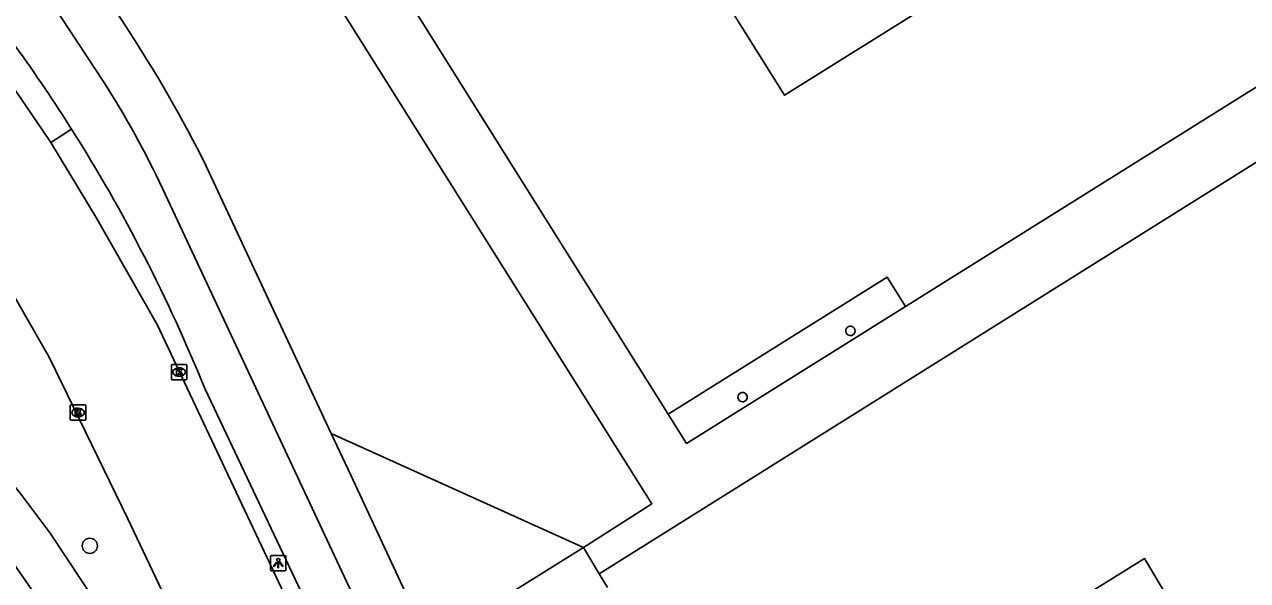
# Model space of a CAD drawing. Extents: x 159280 to 160375, y 384531 to 385872.
# Drawn here: x 159389 to 159467.8, y 385253.2 to 385289 of the extents above; entities that cross this region are included whole.
import ezdxf

# ---------------------------------------------------------------- set-up
doc = ezdxf.new("R2010")
doc.units = 0
for name, color, linetype in [('IMGEO_Boom', 7, 'Continuous'), ('IMGEO_Fietspad_open', 7, 'Continuous'), ('IMGEO_Groenvoorziening', 7, 'Continuous'), ('IMGEO_Hek', 7, 'Continuous'), ('IMGEO_Kolk', 7, 'Continuous'), ('IMGEO_Lichtpunt', 7, 'Continuous'), ('IMGEO_Pand', 7, 'Continuous'), ('IMGEO_Pand_overbouw', 7, 'Continuous'), ('IMGEO_Pand_vergunning_verleend', 7, 'Continuous'), ('IMGEO_Rijbaan_lokaal_open', 7, 'Continuous'), ('IMGEO_Verkeerseiland_open', 7, 'Continuous'), ('IMGEO_Voetgangersgebied_open', 7, 'Continuous'), ('IMGEO_Voetpad_open', 7, 'Continuous')]:
    doc.layers.add(name, color=color, linetype=linetype)

msp = doc.modelspace()

# ---------------------------------------------------------------- linework, layer by layer
at = {"layer": 'IMGEO_Boom'}
msp.add_circle((159393.2, 385255.403), 0.489, dxfattribs=at)
at = {"layer": 'IMGEO_Fietspad_open'}
for points in [[(159390.745, 385290.356), (159394.065, 385285.33)], [(159346.894, 385288.009), (159347.239, 385287.579), (159347.62, 385287.182), (159348.036, 385286.82), (159348.482, 385286.497), (159348.955, 385286.215), (159349.451, 385285.977), (159349.967, 385285.784), (159350.226, 385285.706), (159351.487, 385285.251), (159357.639, 385282.873), (159365.539, 385279.084), (159368.924, 385277.012), (159374.007, 385273.365), (159378.743, 385269.279), (159380.518, 385267.658), (159385.306, 385262.724), (159387.034, 385260.832), (159388.703, 385258.795), (159390.647, 385256.229), (159394.768, 385250), (159395.597, 385248.584), (159399.015, 385241.943)], [(159397.241, 385238.474), (159394.266, 385244.773), (159391.24, 385250), (159387.274, 385255.694), (159386.365, 385256.858), (159381.678, 385262.273), (159376.526, 385267.247), (159376.241, 385267.498), (159371.813, 385271.261), (159367.067, 385274.614), (159364.185, 385276.358), (159356.273, 385280.136), (159351.576, 385281.954), (159344.635, 385284.138)], [(159392.029, 385282.237), (159391.872, 385282.484)], [(159397.895, 385278.378), (159405.93, 385261.22), (159411.181, 385250), (159412.247, 385247.721)], [(159400.619, 385265.499), (159407.971, 385250), (159409.013, 385247.804)]]:
    msp.add_lwpolyline(points, dxfattribs=at)
for centre, radius, start, end in [((159303.301, 385226.138), 104.975, 32.46296, 39.62072), ((159344.84, 385253.68), 58.522, 24.96284, 32.73971), ((159303.344, 385226.15), 104.932, 22.02381, 32.3103)]:
    msp.add_arc(centre, radius, start, end, dxfattribs=at)
at = {"layer": 'IMGEO_Groenvoorziening'}
msp.add_lwpolyline([(159408.746, 385262.645), (159424.986, 385255.303)], dxfattribs=at)
at = {"layer": 'IMGEO_Hek'}
msp.add_lwpolyline([(159424.986, 385255.303), (159408.746, 385262.645)], dxfattribs=at)
at = {"layer": 'IMGEO_Kolk'}
for p, q in [((159398.451, 385266.168), (159398.451, 385267.02)), ((159398.526, 385267.094), (159399.378, 385267.094)), ((159399.452, 385267.02), (159399.452, 385266.168)), ((159398.962, 385266.314), (159398.937, 385266.314)), ((159398.939, 385266.874), (159398.964, 385266.874)), ((159399.378, 385266.094), (159398.526, 385266.094)), ((159391.942, 385263.565), (159391.942, 385264.417)), ((159392.017, 385264.491), (159392.869, 385264.491)), ((159392.43, 385264.271), (159392.455, 385264.271)), ((159392.943, 385264.417), (159392.943, 385263.565)), ((159392.869, 385263.491), (159392.017, 385263.491)), ((159392.453, 385263.711), (159392.428, 385263.711))]:
    msp.add_line(p, q, dxfattribs=at)
for points in [[(159398.451, 385266.168), (159398.451, 385267.02)], [(159398.526, 385267.094), (159399.378, 385267.094)], [(159399.452, 385267.02), (159399.452, 385266.168)], [(159398.772, 385266.794), (159398.895, 385266.794), (159398.895, 385266.643), (159399.025, 385266.794), (159399.189, 385266.794), (159399.043, 385266.643), (159399.196, 385266.394), (159399.044, 385266.394), (159398.959, 385266.558), (159398.895, 385266.491), (159398.895, 385266.394), (159398.772, 385266.394), (159398.772, 385266.794)], [(159399.378, 385266.094), (159398.526, 385266.094)], [(159391.942, 385263.565), (159391.942, 385264.417)], [(159392.017, 385264.491), (159392.869, 385264.491)], [(159392.263, 385264.191), (159392.386, 385264.191), (159392.386, 385264.04), (159392.516, 385264.191), (159392.68, 385264.191), (159392.534, 385264.04), (159392.687, 385263.791), (159392.535, 385263.791), (159392.45, 385263.955), (159392.386, 385263.888), (159392.386, 385263.791), (159392.263, 385263.791), (159392.263, 385264.191)], [(159392.943, 385264.417), (159392.943, 385263.565)], [(159392.869, 385263.491), (159392.017, 385263.491)]]:
    msp.add_lwpolyline(points, dxfattribs=at)
for centre, start, end in [((159398.528, 385267.018), 91.55205, 178.44795), ((159398.528, 385267.018), 91.55205, 178.44795), ((159399.376, 385267.018), 1.55205, 88.44795), ((159399.376, 385267.018), 1.55205, 88.44795), ((159398.528, 385266.17), 181.55205, 268.44795), ((159398.528, 385266.17), 181.55205, 268.44795), ((159399.376, 385266.17), 271.55205, 358.44795), ((159399.376, 385266.17), 271.55205, 358.44795), ((159392.019, 385264.415), 91.55205, 178.44795), ((159392.019, 385264.415), 91.55205, 178.44795), ((159392.867, 385264.415), 1.55205, 88.44795), ((159392.867, 385264.415), 1.55205, 88.44795), ((159392.019, 385263.567), 181.55205, 268.44795), ((159392.019, 385263.567), 181.55205, 268.44795), ((159392.867, 385263.567), 271.55205, 358.44795), ((159392.867, 385263.567), 271.55205, 358.44795)]:
    msp.add_arc(centre, 0.0765, start, end, dxfattribs=at)
for centre, major_axis, ratio, start_param, end_param in [((159398.938, 385266.594), (-0.387, 0.002), 0.722429, 4.712389, 7.853982), ((159398.963, 385266.594), (-0.39, 0.002), 0.717154, 1.570796, 4.712389), ((159392.429, 385263.991), (-0.387, 0.002), 0.722429, 4.712389, 7.853982), ((159392.454, 385263.991), (-0.39, 0.002), 0.717154, 1.570796, 4.712389)]:
    msp.add_ellipse(centre, major_axis=major_axis, ratio=ratio, start_param=start_param, end_param=end_param, dxfattribs=at)
at = {"layer": 'IMGEO_Lichtpunt'}
for p, q in [((159404.836, 385254.695), (159404.836, 385253.888)), ((159404.836, 385254.695), (159404.836, 385253.888)), ((159405.738, 385254.79), (159404.93, 385254.79)), ((159405.738, 385254.79), (159404.93, 385254.79)), ((159405.832, 385253.888), (159405.832, 385254.695)), ((159405.832, 385253.888), (159405.832, 385254.695)), ((159404.93, 385253.794), (159405.738, 385253.794)), ((159404.93, 385253.794), (159405.738, 385253.794))]:
    msp.add_line(p, q, dxfattribs=at)
for points in [[(159405.21, 385254.359), (159405.249, 385254.331), (159405.061, 385254.069), (159405.023, 385254.096), (159405.21, 385254.359)], [(159405.422, 385254.331), (159405.46, 385254.358), (159405.647, 385254.096), (159405.608, 385254.068), (159405.422, 385254.331)], [(159405.312, 385254.311), (159405.359, 385254.311), (159405.359, 385253.989), (159405.312, 385253.989), (159405.312, 385254.311)]]:
    msp.add_lwpolyline(points, dxfattribs=at)
msp.add_circle((159405.335, 385254.493), 0.0994, dxfattribs=at)
for centre, start, end in [((159404.93, 385254.695), 90, 180), ((159404.93, 385254.695), 90, 180), ((159405.738, 385254.695), 0, 90), ((159405.738, 385254.695), 0, 90), ((159404.93, 385253.888), 180, 270), ((159404.93, 385253.888), 180, 270), ((159405.738, 385253.888), 270, 0), ((159405.738, 385253.888), 270, 360)]:
    msp.add_arc(centre, 0.0946, start, end, dxfattribs=at)
at = {"layer": 'IMGEO_Pand'}
for points in [[(159394.563, 385325.104), (159402.485, 385312.665), (159400.596, 385311.48), (159430.445, 385263.896), (159444.541, 385272.72), (159445.724, 385270.83), (159492.501, 385300.115), (159484.487, 385312.598), (159486.385, 385313.787), (159466.895, 385344.913), (159461.972, 385341.84), (159458.781, 385346.947), (159457.065, 385349.663)], [(159415.639, 385320.052), (159448.973, 385340.92), (159471.302, 385305.29), (159437.94, 385284.429), (159415.639, 385320.052)]]:
    msp.add_lwpolyline(points, dxfattribs=at)
for centre, radius, start, end in [((159442.174, 385269.25), 0.301, 80.84866, 264.61743), ((159442.184, 385269.249), 0.3, 262.73305, 82.73305), ((159435.229, 385264.985), 0.3, 75.3035, 252.7269), ((159435.24, 385264.982), 0.3, 250.61312, 77.41727)]:
    msp.add_arc(centre, radius, start, end, dxfattribs=at)
at = {"layer": 'IMGEO_Pand_overbouw'}
msp.add_lwpolyline([(159430.445, 385263.896), (159431.631, 385261.997), (159445.724, 385270.83), (159444.541, 385272.72)], close=True, dxfattribs=at)
at = {"layer": 'IMGEO_Pand_vergunning_verleend'}
msp.add_lwpolyline([(159445.418, 385244.81), (159461.124, 385254.581), (159465.534, 385247.165), (159467.109, 385248.115), (159470.175, 385243.03), (159468.425, 385241.465), (159476.966, 385231.916), (159469.281, 385225.043), (159460.672, 385234.667), (159461.89, 385235.757), (159458.634, 385239.397), (159452.648, 385235.672), (159451.193, 385238.01), (159450.079, 385237.318), (159445.418, 385244.81)], dxfattribs=at)
at = {"layer": 'IMGEO_Rijbaan_lokaal_open'}
for points in [[(159390.688, 385281.388), (159390.569, 385281.586), (159387.01, 385286.753), (159383.721, 385290.805), (159382.754, 385291.885), (159379.583, 385295.423), (159374.504, 385300.425), (159369.254, 385304.888), (159360.199, 385311.373), (159359.967, 385311.519)], [(159402.146, 385243.468), (159399.041, 385250), (159395.647, 385257.14), (159390.601, 385267.514), (159387.873, 385272.292), (159383.827, 385277.897), (159379.297, 385283.117), (159375.222, 385287.104), (159370.104, 385291.398), (159364.622, 385295.217), (159358.641, 385298.654), (159358.033, 385298.997), (159356.187, 385300.043)], [(159408.069, 385247.356), (159406.816, 385250), (159402.786, 385258.503), (159397.562, 385269.627), (159393.614, 385276.563), (159390.688, 385281.388)]]:
    msp.add_lwpolyline(points, dxfattribs=at)
at = {"layer": 'IMGEO_Verkeerseiland_open'}
msp.add_lwpolyline([(159390.688, 385281.388), (159392.029, 385282.237)], dxfattribs=at)
at = {"layer": 'IMGEO_Voetgangersgebied_open'}
for points in [[(159424.986, 385255.303), (159429.394, 385258.118), (159389.39, 385321.78), (159392.673, 385323.914)], [(159426.009, 385253.608), (159497.859, 385298.653), (159506.85, 385304.364), (159515.25, 385309.623), (159513.073, 385313.056)]]:
    msp.add_lwpolyline(points, dxfattribs=at)
at = {"layer": 'IMGEO_Voetpad_open'}
for points in [[(159400.697, 385279.854), (159408.746, 385262.645)], [(159424.986, 385255.303), (159416.482, 385250), (159415.061, 385249.114), (159414.648, 385250), (159410.002, 385259.96), (159408.746, 385262.645)], [(159426.009, 385253.608), (159424.986, 385255.303)], [(159426.543, 385252.723), (159426.009, 385253.608)]]:
    msp.add_lwpolyline(points, dxfattribs=at)
msp.add_arc((159323.515, 385241.487), 86.192, 26.43209, 40.23132, dxfattribs=at)

doc.saveas('drawing.dxf')
